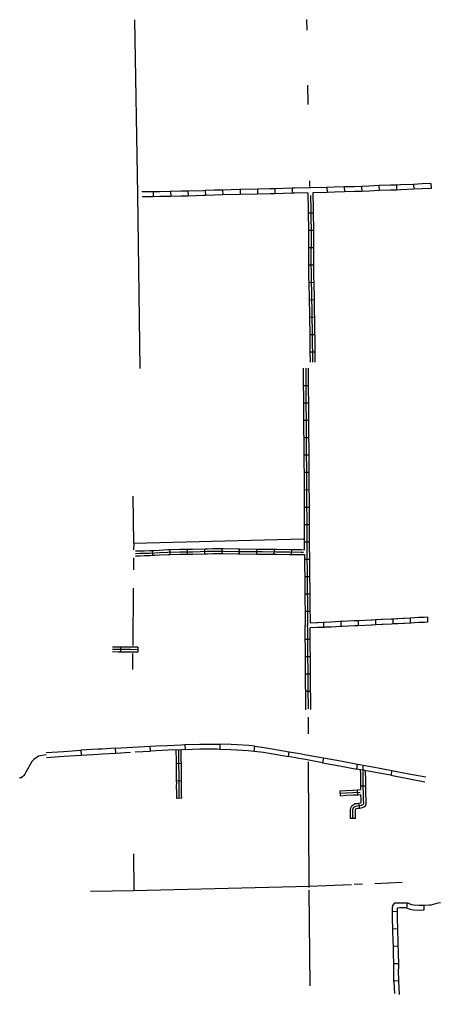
# Model space of a CAD drawing. Extents: x 1127717 to 1741049, y 2026793 to 2244711.
# Drawn here: x 1537102 to 1549897, y 2197755 to 2227422 of the extents above; entities that cross this region are included whole.
import ezdxf

# ---------------------------------------------------------------- set-up
doc = ezdxf.new("R2010")
doc.units = 0
for name, color, linetype in [('27', 7, 'Continuous'), ('32', 7, 'Continuous'), ('5', 7, 'Continuous')]:
    doc.layers.add(name, color=color, linetype=linetype)

msp = doc.modelspace()

# ---------------------------------------------------------------- linework, layer by layer
at = {"layer": '27'}
for p, q in [((1538966, 2205186), (1538975, 2205036)), ((1540029, 2205100), (1540020, 2205249)), ((1541083, 2205161), (1541075, 2205311)), ((1542131, 2205358), (1542137, 2205208)), ((1543192, 2205374), (1543187, 2205224)), ((1544234, 2205158), (1544252, 2205307)), ((1545273, 2204995), (1545299, 2205143)), ((1540029, 2205100), (1540029, 2205100)), ((1546339, 2204955), (1546312, 2204808)), ((1547350, 2204616), (1547377, 2204764)), ((1547350, 2204616), (1547350, 2204616)), ((1548416, 2204571), (1548388, 2204424))]:
    msp.add_line(p, q, dxfattribs=at)
for points in [[(1537912, 2205121), (1538439, 2205153)], [(1538439, 2205153), (1538966, 2205186)], [(1539493, 2205218), (1538966, 2205186)], [(1540020, 2205249), (1539608, 2205225), (1539493, 2205218)], [(1540020, 2205249), (1540548, 2205280)], [(1540548, 2205280), (1541075, 2205311)], [(1540621, 2205134), (1541083, 2205161)], [(1541075, 2205311), (1541247, 2205321), (1541603, 2205336)], [(1541610, 2205186), (1541254, 2205171), (1541083, 2205161)], [(1541603, 2205336), (1542015, 2205353), (1542131, 2205358)], [(1542137, 2205208), (1542021, 2205203), (1541610, 2205186)], [(1542131, 2205358), (1542584, 2205377), (1542662, 2205377)], [(1542137, 2205208), (1542587, 2205227), (1542662, 2205227)], [(1542662, 2205377), (1543098, 2205377), (1543192, 2205374)], [(1542662, 2205227), (1543095, 2205227), (1543187, 2205224)], [(1543187, 2205224), (1543525, 2205211), (1543712, 2205200)], [(1543721, 2205350), (1543532, 2205361), (1543192, 2205374)], [(1543712, 2205200), (1544057, 2205179), (1544234, 2205158)], [(1544252, 2205307), (1544071, 2205329), (1543721, 2205350)], [(1544234, 2205158), (1544517, 2205124), (1544753, 2205084)], [(1544252, 2205307), (1544538, 2205272), (1544778, 2205232)], [(1544778, 2205232), (1545299, 2205143)], [(1545299, 2205143), (1545620, 2205088), (1545820, 2205051)], [(1537911, 2205044), (1537678, 2205012), (1537534, 2204908), (1537478, 2204846), (1537422, 2204750), (1537330, 2204589), (1537294, 2204517), (1537262, 2204459), (1537225, 2204410), (1537188, 2204377), (1537149, 2204352), (1537116, 2204347), (1537102, 2204347)], [(1537921, 2204971), (1538448, 2205004)], [(1538448, 2205004), (1538975, 2205036)], [(1538975, 2205036), (1539502, 2205068)], [(1539502, 2205068), (1539617, 2205075), (1540029, 2205100)], [(1540029, 2205100), (1540471, 2205125)], [(1544753, 2205084), (1545273, 2204995)], [(1545792, 2204904), (1545593, 2204941), (1545273, 2204995)], [(1546312, 2204808), (1545792, 2204904)], [(1545820, 2205051), (1546339, 2204955)], [(1546339, 2204955), (1546858, 2204860)], [(1546858, 2204860), (1547377, 2204764)], [(1546312, 2204808), (1546831, 2204712)], [(1546831, 2204712), (1547350, 2204616)], [(1547869, 2204520), (1547350, 2204616)], [(1547377, 2204764), (1547896, 2204668)], [(1547896, 2204668), (1548002, 2204648), (1548416, 2204571)], [(1548416, 2204571), (1548935, 2204474)], [(1548388, 2204424), (1547975, 2204501), (1547869, 2204520)], [(1548388, 2204424), (1548907, 2204326)], [(1548907, 2204326), (1549426, 2204229)], [(1548935, 2204474), (1549454, 2204377)]]:
    msp.add_lwpolyline(points, dxfattribs=at)
at = {"layer": '32'}
for p, q in [((1547499, 2222343), (1547505, 2222193)), ((1548026, 2222366), (1548033, 2222216)), ((1548556, 2222384), (1548559, 2222234)), ((1549081, 2222406), (1549088, 2222257)), ((1549609, 2222430), (1549615, 2222281)), ((1541167, 2222180), (1541169, 2222030)), ((1541695, 2222189), (1541698, 2222039)), ((1542222, 2222201), (1542226, 2222051)), ((1542749, 2222216), (1542755, 2222066)), ((1543277, 2222234), (1543282, 2222084)), ((1543806, 2222249), (1543809, 2222100)), ((1544334, 2222260), (1544337, 2222110)), ((1544861, 2222271), (1544865, 2222121)), ((1545389, 2222286), (1545393, 2222136)), ((1546444, 2222311), (1546449, 2222161)), ((1546972, 2222326), (1546976, 2222176)), ((1545878, 2221535), (1546028, 2221537)), ((1545885, 2221007), (1546035, 2221009)), ((1545887, 2220480), (1546037, 2220480)), ((1545887, 2219952), (1546037, 2219953)), ((1545893, 2219423), (1546043, 2219426)), ((1545904, 2218895), (1546054, 2218898)), ((1545915, 2218367), (1546065, 2218370)), ((1545923, 2217839), (1546073, 2217842)), ((1545929, 2217312), (1546079, 2217313)), ((1545728, 2216283), (1545878, 2216284)), ((1545731, 2215755), (1545881, 2215756)), ((1545736, 2215227), (1545886, 2215228)), ((1545740, 2214699), (1545890, 2214700)), ((1545743, 2214172), (1545893, 2214172)), ((1545750, 2213644), (1545900, 2213644)), ((1545751, 2213115), (1545901, 2213116)), ((1545754, 2212587), (1545904, 2212588)), ((1545757, 2212059), (1545907, 2212060)), ((1545758, 2211532), (1545908, 2211531)), ((1541156, 2211118), (1541149, 2211268)), ((1541682, 2211144), (1541678, 2211294)), ((1542208, 2211153), (1542207, 2211303)), ((1542737, 2211163), (1542734, 2211313)), ((1543264, 2211174), (1543263, 2211324)), ((1543790, 2211163), (1543792, 2211313)), ((1544318, 2211157), (1544320, 2211307)), ((1544847, 2211153), (1544848, 2211303)), ((1545374, 2211147), (1545376, 2211297)), ((1545765, 2211003), (1545915, 2211005)), ((1545770, 2210475), (1545920, 2210477)), ((1545775, 2209947), (1545925, 2209949)), ((1545781, 2209419), (1545931, 2209421)), ((1546337, 2209076), (1546343, 2208926)), ((1546864, 2209102), (1546871, 2208952)), ((1547391, 2209126), (1547398, 2208976)), ((1547918, 2209151), (1547926, 2209001)), ((1548445, 2209178), (1548454, 2209029)), ((1548973, 2209207), (1548980, 2209057)), ((1549501, 2209233), (1549507, 2209083)), ((1545939, 2208556), (1545789, 2208555)), ((1540171, 2208326), (1540171, 2208176)), ((1540700, 2208322), (1540699, 2208172)), ((1545944, 2208028), (1545794, 2208027)), ((1545946, 2207500), (1545796, 2207499)), ((1545951, 2206973), (1545801, 2206970)), ((1542021, 2204779), (1541871, 2204778)), ((1542028, 2204252), (1541878, 2204249)), ((1546857, 2203805), (1546847, 2203955)), ((1547384, 2203835), (1547375, 2203985)), ((1547629, 2204098), (1547479, 2204096)), ((1542034, 2203726), (1541884, 2203719)), ((1547447, 2203429), (1547419, 2203576)), ((1547310, 2203109), (1547160, 2203109)), ((1548884, 2200532), (1548864, 2200383)), ((1549391, 2200468), (1549394, 2200318)), ((1548429, 2200283), (1548579, 2200287)), ((1548441, 2199755), (1548591, 2199759)), ((1548456, 2199225), (1548606, 2199233)), ((1548467, 2198700), (1548617, 2198702)), ((1548474, 2198169), (1548624, 2198179))]:
    msp.add_line(p, q, dxfattribs=at)
for points in [[(1547499, 2222343), (1547277, 2222333), (1546972, 2222326)], [(1548026, 2222366), (1547720, 2222353), (1547499, 2222343)], [(1548556, 2222384), (1548382, 2222381), (1548026, 2222366)], [(1549081, 2222406), (1548685, 2222387), (1548556, 2222384)], [(1549609, 2222430), (1549338, 2222419), (1549081, 2222406)], [(1541167, 2222180), (1540825, 2222176)], [(1541695, 2222189), (1541366, 2222182), (1541167, 2222180)], [(1542222, 2222201), (1542014, 2222195), (1541695, 2222189)], [(1542226, 2222051), (1542018, 2222045), (1541698, 2222039)], [(1542749, 2222216), (1542685, 2222213), (1542222, 2222201)], [(1542755, 2222066), (1542690, 2222063), (1542226, 2222051)], [(1543277, 2222234), (1543021, 2222226), (1542749, 2222216)], [(1543282, 2222084), (1543026, 2222076), (1542755, 2222066)], [(1543806, 2222249), (1543793, 2222249), (1543277, 2222234)], [(1543809, 2222100), (1543797, 2222099), (1543282, 2222084)], [(1544334, 2222260), (1543806, 2222249)], [(1544337, 2222110), (1543809, 2222100)], [(1544861, 2222271), (1544714, 2222267), (1544334, 2222260)], [(1544865, 2222121), (1544718, 2222117), (1544337, 2222110)], [(1545389, 2222286), (1544861, 2222271)], [(1545393, 2222136), (1544865, 2222121)], [(1545918, 2222295), (1545463, 2222288), (1545389, 2222286)], [(1545867, 2222144), (1545466, 2222138), (1545393, 2222136)], [(1545867, 2222144), (1545877, 2221652), (1545878, 2221535)], [(1546444, 2222311), (1545942, 2222295), (1545918, 2222295)], [(1545943, 2222064), (1545952, 2221653), (1545963, 2220753), (1545961, 2220154), (1545965, 2219551), (1545988, 2218482), (1545999, 2217804), (1546007, 2216992)], [(1546449, 2222161), (1546017, 2222147)], [(1546017, 2222147), (1546027, 2221654), (1546028, 2221537)], [(1546972, 2222326), (1546668, 2222319), (1546444, 2222311)], [(1546976, 2222176), (1546672, 2222169), (1546449, 2222161)], [(1547505, 2222193), (1547282, 2222184), (1546976, 2222176)], [(1548033, 2222216), (1547727, 2222203), (1547505, 2222193)], [(1548559, 2222234), (1548386, 2222231), (1548033, 2222216)], [(1549088, 2222257), (1548690, 2222237), (1548559, 2222234)], [(1549615, 2222281), (1549345, 2222269), (1549088, 2222257)], [(1541169, 2222030), (1540827, 2222026)], [(1541698, 2222039), (1541369, 2222032), (1541169, 2222030)], [(1545878, 2221535), (1545885, 2221007)], [(1546028, 2221537), (1546035, 2221009)], [(1545885, 2221007), (1545888, 2220752), (1545887, 2220480)], [(1546035, 2221009), (1546038, 2220753), (1546037, 2220480)], [(1545887, 2220480), (1545886, 2220154), (1545887, 2219952)], [(1546037, 2220480), (1546036, 2220154), (1546037, 2219953)], [(1545887, 2219952), (1545890, 2219550), (1545893, 2219423)], [(1546037, 2219953), (1546040, 2219552), (1546043, 2219426)], [(1545893, 2219423), (1545904, 2218895)], [(1546043, 2219426), (1546054, 2218898)], [(1545904, 2218895), (1545913, 2218481), (1545915, 2218367)], [(1546054, 2218898), (1546063, 2218483), (1546065, 2218370)], [(1545915, 2218367), (1545923, 2217839)], [(1546065, 2218370), (1546073, 2217842)], [(1545923, 2217839), (1545924, 2217803), (1545929, 2217312)], [(1546073, 2217842), (1546074, 2217805), (1546079, 2217313)], [(1545929, 2217312), (1545932, 2216991)], [(1546079, 2217313), (1546082, 2216993)], [(1545725, 2216811), (1545725, 2216707), (1545725, 2216691), (1545726, 2216521), (1545728, 2216329), (1545728, 2216283)], [(1545800, 2216812), (1545800, 2216707), (1545800, 2216691), (1545801, 2216522), (1545803, 2216330), (1545803, 2216180), (1545803, 2216151), (1545804, 2216122), (1545806, 2215815), (1545807, 2215602), (1545810, 2215342), (1545812, 2215035), (1545813, 2214861), (1545814, 2214832), (1545815, 2214592), (1545816, 2214562), (1545818, 2214223), (1545818, 2214034), (1545821, 2213909), (1545822, 2213878), (1545822, 2213848), (1545825, 2213659), (1545825, 2213627), (1545825, 2213595), (1545825, 2213564), (1545826, 2213211), (1545827, 2212894), (1545827, 2212863), (1545829, 2212624), (1545831, 2212255), (1545832, 2212001), (1545833, 2211842), (1545833, 2211811), (1545833, 2211780), (1545833, 2211749), (1545833, 2211719), (1545833, 2211689), (1545832, 2211660), (1545832, 2211631), (1545833, 2211603), (1545833, 2211574), (1545833, 2211431), (1545833, 2211403), (1545834, 2211375), (1545834, 2211347), (1545834, 2211319), (1545835, 2211293), (1545835, 2211268), (1545836, 2211244), (1545836, 2211224), (1545837, 2211207), (1545837, 2211193), (1545837, 2211184), (1545838, 2211131), (1545839, 2211115), (1545839, 2211098), (1545840, 2210972), (1545840, 2210949), (1545842, 2210749), (1545845, 2210472), (1545845, 2210443), (1545845, 2210414), (1545846, 2210296), (1545847, 2210266), (1545847, 2210235), (1545848, 2210205), (1545848, 2210173), (1545854, 2209601), (1545855, 2209567), (1545858, 2209251), (1545858, 2209222), (1545858, 2209193), (1545859, 2209083), (1545859, 2209057), (1545859, 2209032), (1545860, 2209010), (1545859, 2208993), (1545859, 2208982), (1545859, 2208981)], [(1545875, 2216812), (1545875, 2216707), (1545875, 2216691), (1545876, 2216522), (1545878, 2216330), (1545878, 2216284)], [(1545728, 2216283), (1545728, 2216180), (1545728, 2216150), (1545729, 2216121), (1545731, 2215814), (1545731, 2215755)], [(1545878, 2216284), (1545878, 2216181), (1545878, 2216152), (1545879, 2216122), (1545881, 2215815), (1545881, 2215756)], [(1545731, 2215755), (1545732, 2215601), (1545735, 2215342), (1545736, 2215227)], [(1545881, 2215756), (1545882, 2215602), (1545885, 2215343), (1545886, 2215228)], [(1545736, 2215227), (1545737, 2215034), (1545738, 2214861), (1545739, 2214832), (1545740, 2214699)], [(1545886, 2215228), (1545887, 2215035), (1545888, 2214862), (1545889, 2214833), (1545890, 2214700)], [(1545740, 2214699), (1545740, 2214591), (1545741, 2214561), (1545743, 2214223), (1545743, 2214172)], [(1545890, 2214700), (1545890, 2214593), (1545891, 2214562), (1545893, 2214224), (1545893, 2214172)], [(1545743, 2214172), (1545743, 2214034), (1545746, 2213908), (1545747, 2213876), (1545747, 2213847), (1545750, 2213659), (1545750, 2213644)], [(1545893, 2214172), (1545893, 2214035), (1545896, 2213911), (1545897, 2213880), (1545897, 2213849), (1545900, 2213660), (1545900, 2213644)], [(1545750, 2213644), (1545750, 2213627), (1545750, 2213595), (1545750, 2213563), (1545751, 2213211), (1545751, 2213115)], [(1545900, 2213644), (1545900, 2213627), (1545900, 2213595), (1545900, 2213564), (1545901, 2213211), (1545901, 2213116)], [(1545751, 2213115), (1545752, 2212893), (1545752, 2212863), (1545754, 2212624), (1545754, 2212587)], [(1545901, 2213116), (1545902, 2212894), (1545902, 2212863), (1545904, 2212624), (1545904, 2212588)], [(1545754, 2212587), (1545756, 2212254), (1545757, 2212059)], [(1545904, 2212588), (1545906, 2212255), (1545907, 2212060)], [(1545757, 2212059), (1545757, 2212001), (1545758, 2211842), (1545758, 2211811), (1545758, 2211780), (1545758, 2211749), (1545758, 2211719), (1545758, 2211690), (1545757, 2211660), (1545757, 2211631), (1545758, 2211602), (1545758, 2211574), (1545758, 2211532)], [(1545907, 2212060), (1545907, 2212002), (1545908, 2211843), (1545908, 2211811), (1545908, 2211779), (1545908, 2211748), (1545908, 2211718), (1545908, 2211689), (1545907, 2211660), (1545907, 2211632), (1545908, 2211604), (1545908, 2211575), (1545908, 2211531)], [(1545758, 2211532), (1545758, 2211431), (1545758, 2211402), (1545759, 2211374), (1545759, 2211346), (1545759, 2211290)], [(1545908, 2211531), (1545908, 2211432), (1545908, 2211404), (1545909, 2211375), (1545909, 2211347), (1545909, 2211320), (1545909, 2211295), (1545910, 2211270), (1545911, 2211246), (1545911, 2211225), (1545912, 2211208), (1545912, 2211195), (1545912, 2211186), (1545913, 2211133), (1545914, 2211116), (1545914, 2211099), (1545915, 2211005)], [(1540623, 2211252), (1540755, 2211255), (1540889, 2211259), (1541058, 2211263), (1541149, 2211268)], [(1540625, 2211177), (1540756, 2211180), (1540891, 2211184), (1541061, 2211188), (1541210, 2211195), (1541352, 2211206), (1541613, 2211217), (1541977, 2211227), (1542366, 2211229), (1542817, 2211240), (1542984, 2211248), (1543290, 2211249), (1543736, 2211239), (1544480, 2211230), (1544918, 2211227), (1545304, 2211223), (1545667, 2211218), (1545737, 2211216)], [(1540626, 2211102), (1540758, 2211105), (1540893, 2211109), (1541063, 2211113), (1541156, 2211118)], [(1541149, 2211268), (1541205, 2211270), (1541347, 2211280), (1541610, 2211292), (1541678, 2211294)], [(1541156, 2211118), (1541214, 2211121), (1541356, 2211131), (1541616, 2211142), (1541682, 2211144)], [(1541678, 2211294), (1541975, 2211302), (1542207, 2211303)], [(1541682, 2211144), (1541978, 2211152), (1542208, 2211153)], [(1542207, 2211303), (1542365, 2211304), (1542734, 2211313)], [(1542208, 2211153), (1542367, 2211154), (1542737, 2211163)], [(1542734, 2211313), (1542815, 2211315), (1542982, 2211323), (1543263, 2211324)], [(1542737, 2211163), (1542820, 2211165), (1542986, 2211173), (1543264, 2211174)], [(1543263, 2211324), (1543291, 2211324), (1543738, 2211314), (1543792, 2211313)], [(1543264, 2211174), (1543290, 2211174), (1543735, 2211164), (1543790, 2211163)], [(1543790, 2211163), (1544318, 2211157)], [(1543792, 2211313), (1544320, 2211307)], [(1544318, 2211157), (1544479, 2211155), (1544847, 2211153)], [(1544320, 2211307), (1544480, 2211305), (1544848, 2211303)], [(1544847, 2211153), (1544917, 2211152), (1545304, 2211148), (1545374, 2211147)], [(1544848, 2211303), (1544918, 2211302), (1545305, 2211298), (1545376, 2211297)], [(1545374, 2211147), (1545666, 2211143), (1545763, 2211140)], [(1545376, 2211297), (1545669, 2211293), (1545759, 2211290)], [(1545763, 2211140), (1545765, 2211003)], [(1545765, 2211003), (1545765, 2210972), (1545765, 2210948), (1545767, 2210748), (1545770, 2210475)], [(1545915, 2211005), (1545915, 2210973), (1545915, 2210949), (1545917, 2210750), (1545920, 2210477)], [(1545770, 2210475), (1545770, 2210471), (1545770, 2210443), (1545770, 2210413), (1545771, 2210295), (1545772, 2210265), (1545772, 2210234), (1545773, 2210204), (1545773, 2210172), (1545775, 2209947)], [(1545920, 2210477), (1545920, 2210473), (1545920, 2210443), (1545920, 2210415), (1545921, 2210297), (1545922, 2210267), (1545922, 2210236), (1545923, 2210205), (1545923, 2210174), (1545925, 2209949)], [(1545775, 2209947), (1545779, 2209600), (1545780, 2209566), (1545781, 2209419)], [(1545925, 2209949), (1545929, 2209602), (1545930, 2209568), (1545931, 2209421)], [(1545781, 2209419), (1545783, 2209250), (1545783, 2209221), (1545783, 2209193), (1545784, 2209082), (1545784, 2209056), (1545784, 2209032), (1545785, 2209010), (1545784, 2208994), (1545784, 2208983), (1545784, 2208981)], [(1545931, 2209421), (1545933, 2209252), (1545933, 2209222), (1545933, 2209193), (1545934, 2209058)], [(1546337, 2209076), (1546332, 2209076), (1546156, 2209068), (1546134, 2209067), (1545934, 2209058)], [(1546864, 2209102), (1546850, 2209101), (1546562, 2209087), (1546387, 2209078), (1546360, 2209077), (1546337, 2209076)], [(1547391, 2209126), (1547310, 2209123), (1547277, 2209121), (1546915, 2209104), (1546883, 2209102), (1546864, 2209102)], [(1547918, 2209151), (1547821, 2209146), (1547790, 2209145), (1547391, 2209126)], [(1547926, 2209001), (1547828, 2208997), (1547797, 2208995), (1547398, 2208976)], [(1548445, 2209178), (1548401, 2209176), (1548138, 2209162), (1548106, 2209161), (1547918, 2209151)], [(1548454, 2209029), (1548409, 2209026), (1548146, 2209012), (1548113, 2209011), (1547926, 2209001)], [(1548973, 2209207), (1548793, 2209198), (1548761, 2209196), (1548599, 2209187), (1548566, 2209186), (1548445, 2209178)], [(1548980, 2209057), (1548802, 2209048), (1548769, 2209046), (1548606, 2209037), (1548574, 2209036), (1548454, 2209029)], [(1549501, 2209233), (1549404, 2209229), (1549370, 2209227), (1549231, 2209222), (1548991, 2209208), (1548973, 2209207)], [(1549507, 2209083), (1549410, 2209079), (1549375, 2209077), (1549238, 2209072), (1548999, 2209058), (1548980, 2209057)], [(1545789, 2208555), (1545789, 2208577), (1545788, 2208604), (1545786, 2208872), (1545786, 2208891), (1545786, 2208909), (1545786, 2208924), (1545785, 2208935), (1545784, 2208949), (1545784, 2208981)], [(1545882, 2206444), (1545882, 2206445), (1545883, 2206472), (1545883, 2206499), (1545883, 2206527), (1545883, 2206555), (1545883, 2206583), (1545882, 2206611), (1545882, 2206640), (1545882, 2206669), (1545880, 2206819), (1545879, 2206849), (1545879, 2206880), (1545877, 2206908), (1545876, 2206937), (1545876, 2206968), (1545875, 2206998), (1545875, 2207029), (1545874, 2207060), (1545873, 2207090), (1545873, 2207121), (1545872, 2207151), (1545871, 2207334), (1545871, 2207365), (1545871, 2207395), (1545871, 2207425), (1545871, 2207456), (1545871, 2207486), (1545871, 2207696), (1545869, 2207961), (1545869, 2207990), (1545869, 2208019), (1545866, 2208313), (1545865, 2208342), (1545864, 2208577), (1545863, 2208605), (1545861, 2208872), (1545861, 2208891), (1545861, 2208909), (1545861, 2208926), (1545860, 2208940), (1545859, 2208953), (1545859, 2208981)], [(1546343, 2208926), (1546338, 2208926), (1546163, 2208918), (1546141, 2208917), (1545936, 2208908)], [(1545939, 2208556), (1545939, 2208578), (1545938, 2208606), (1545936, 2208908)], [(1546871, 2208952), (1546857, 2208951), (1546570, 2208937), (1546393, 2208928), (1546365, 2208927), (1546343, 2208926)], [(1547398, 2208976), (1547316, 2208973), (1547283, 2208972), (1546922, 2208954), (1546890, 2208953), (1546871, 2208952)], [(1545794, 2208027), (1545791, 2208312), (1545790, 2208342), (1545789, 2208555)], [(1545944, 2208028), (1545941, 2208313), (1545940, 2208343), (1545939, 2208556)], [(1540699, 2208247), (1540476, 2208249), (1540319, 2208251), (1540102, 2208251), (1539925, 2208252)], [(1540171, 2208176), (1540101, 2208176), (1539925, 2208177)], [(1540171, 2208326), (1540102, 2208326), (1539926, 2208327)], [(1540700, 2208322), (1540477, 2208324), (1540320, 2208326), (1540171, 2208326)], [(1540699, 2208172), (1540476, 2208174), (1540319, 2208176), (1540171, 2208176)], [(1545796, 2207499), (1545796, 2207696), (1545794, 2207960), (1545794, 2207989), (1545794, 2208018), (1545794, 2208027)], [(1545946, 2207500), (1545946, 2207696), (1545944, 2207961), (1545944, 2207990), (1545944, 2208020), (1545944, 2208028)], [(1545801, 2206970), (1545800, 2206997), (1545800, 2207027), (1545799, 2207058), (1545798, 2207089), (1545798, 2207120), (1545797, 2207151), (1545796, 2207334), (1545796, 2207365), (1545796, 2207395), (1545796, 2207426), (1545796, 2207456), (1545796, 2207486), (1545796, 2207499)], [(1545951, 2206973), (1545950, 2207000), (1545950, 2207030), (1545949, 2207061), (1545948, 2207092), (1545948, 2207122), (1545947, 2207152), (1545946, 2207335), (1545946, 2207365), (1545946, 2207395), (1545946, 2207425), (1545946, 2207456), (1545946, 2207486), (1545946, 2207500)], [(1545808, 2206415), (1545808, 2206499), (1545808, 2206526), (1545808, 2206554), (1545808, 2206582), (1545807, 2206611), (1545807, 2206639), (1545807, 2206668), (1545805, 2206818), (1545804, 2206849), (1545804, 2206877), (1545802, 2206905), (1545801, 2206935), (1545801, 2206967), (1545801, 2206970)], [(1545958, 2206422), (1545958, 2206499), (1545958, 2206527), (1545958, 2206556), (1545958, 2206584), (1545957, 2206612), (1545957, 2206641), (1545957, 2206670), (1545955, 2206820), (1545954, 2206850), (1545954, 2206883), (1545952, 2206912), (1545951, 2206939), (1545951, 2206969), (1545951, 2206973)], [(1541871, 2204778), (1541870, 2204856), (1541866, 2205199)], [(1541959, 2203723), (1541955, 2203799), (1541955, 2203857), (1541952, 2204113), (1541954, 2204192), (1541950, 2204406), (1541950, 2204536), (1541947, 2204667), (1541945, 2204857), (1541941, 2205200)], [(1542021, 2204779), (1542020, 2204857), (1542016, 2205201)], [(1541878, 2204249), (1541875, 2204406), (1541875, 2204535), (1541872, 2204666), (1541871, 2204778)], [(1542028, 2204252), (1542025, 2204407), (1542025, 2204537), (1542022, 2204669), (1542021, 2204779)], [(1547235, 2203109), (1547235, 2203250), (1547235, 2203367), (1547246, 2203413), (1547262, 2203448), (1547284, 2203467), (1547324, 2203489), (1547373, 2203494), (1547430, 2203502), (1547500, 2203516), (1547533, 2203532), (1547554, 2203548), (1547563, 2203564), (1547565, 2203589), (1547560, 2203686), (1547554, 2203843), (1547552, 2204114), (1547549, 2204358), (1547546, 2204586), (1547552, 2204698)], [(1547473, 2204469), (1547471, 2204594)], [(1547623, 2204471), (1547622, 2204566)], [(1541884, 2203719), (1541880, 2203798), (1541880, 2203857), (1541877, 2204113), (1541879, 2204192), (1541878, 2204249)], [(1542034, 2203726), (1542030, 2203801), (1542030, 2203858), (1542027, 2204113), (1542029, 2204191), (1542028, 2204252)], [(1547478, 2203991), (1547477, 2204114), (1547474, 2204357), (1547473, 2204469)], [(1547629, 2203943), (1547627, 2204115), (1547624, 2204359), (1547623, 2204471)], [(1546847, 2203955), (1547018, 2203965), (1547232, 2203976), (1547375, 2203985)], [(1547375, 2203985), (1547478, 2203991)], [(1546852, 2203880), (1547023, 2203891), (1547237, 2203901), (1547461, 2203915)], [(1546857, 2203805), (1547027, 2203816), (1547241, 2203827), (1547384, 2203835)], [(1547384, 2203835), (1547480, 2203841)], [(1547419, 2203576), (1547476, 2203587), (1547490, 2203594), (1547485, 2203683), (1547480, 2203841)], [(1547447, 2203429), (1547525, 2203444), (1547572, 2203468), (1547614, 2203499), (1547636, 2203543), (1547641, 2203587), (1547635, 2203690), (1547629, 2203845), (1547629, 2203943)], [(1547160, 2203109), (1547160, 2203250), (1547160, 2203375), (1547174, 2203437), (1547201, 2203494), (1547241, 2203529), (1547302, 2203562), (1547364, 2203568), (1547418, 2203576), (1547419, 2203576)], [(1547310, 2203109), (1547310, 2203250), (1547310, 2203358), (1547317, 2203388), (1547323, 2203402), (1547327, 2203405), (1547347, 2203416), (1547382, 2203420), (1547442, 2203428), (1547447, 2203429)], [(1548884, 2200532), (1548836, 2200538), (1548658, 2200538), (1548496, 2200536), (1548439, 2200468), (1548426, 2200391), (1548429, 2200283)], [(1548864, 2200383), (1548826, 2200388), (1548659, 2200388), (1548577, 2200387), (1548576, 2200380), (1548579, 2200287)], [(1549394, 2200318), (1549373, 2200317), (1549245, 2200313), (1549068, 2200324), (1548976, 2200344), (1548887, 2200377), (1548865, 2200383), (1548864, 2200383)], [(1549391, 2200468), (1549369, 2200467), (1549247, 2200463), (1549089, 2200473), (1549018, 2200488), (1548934, 2200520), (1548895, 2200530), (1548884, 2200532)], [(1549897, 2200546), (1549816, 2200532), (1549679, 2200494), (1549608, 2200470), (1549561, 2200472), (1549391, 2200468)], [(1548429, 2200283), (1548430, 2200223), (1548433, 2200067), (1548441, 2199755)], [(1548579, 2200287), (1548580, 2200226), (1548583, 2200071), (1548591, 2199759)], [(1548441, 2199755), (1548443, 2199682), (1548448, 2199396), (1548456, 2199225)], [(1548591, 2199759), (1548593, 2199685), (1548598, 2199401), (1548606, 2199233)], [(1548456, 2199225), (1548463, 2199095), (1548463, 2198995), (1548467, 2198700)], [(1548606, 2199233), (1548613, 2199099), (1548613, 2198996), (1548617, 2198702)], [(1548467, 2198700), (1548467, 2198662), (1548465, 2198403), (1548467, 2198255), (1548474, 2198176), (1548474, 2198169)], [(1548617, 2198702), (1548617, 2198662), (1548615, 2198404), (1548617, 2198263), (1548623, 2198187), (1548624, 2198179)], [(1548474, 2198169), (1548476, 2198145), (1548495, 2197781)], [(1548624, 2198179), (1548626, 2198154), (1548646, 2197755)]]:
    msp.add_lwpolyline(points, dxfattribs=at)
at = {"layer": '5'}
for points in [[(1540703, 2222097), (1540604, 2227412)], [(1545843, 2227099), (1545839, 2227422)], [(1545872, 2224832), (1545871, 2224900), (1545864, 2225422)], [(1545928, 2222340), (1545924, 2222511)], [(1540773, 2216806), (1540703, 2222097)], [(1540573, 2211484), (1540557, 2212916)], [(1540573, 2211484), (1540571, 2211282)], [(1540573, 2211484), (1545739, 2211617)], [(1540569, 2211046), (1540566, 2210676)], [(1540560, 2210114), (1540543, 2208373)], [(1540541, 2208135), (1540536, 2207645)], [(1545883, 2205691), (1545881, 2206197)], [(1545903, 2201043), (1545886, 2204834)], [(1540562, 2202037), (1540573, 2200910)], [(1545903, 2201043), (1540573, 2200910)], [(1547197, 2201097), (1545903, 2201043)], [(1545903, 2201008), (1545903, 2201043)], [(1547528, 2201111), (1547276, 2201100)], [(1548737, 2201161), (1547902, 2201126)], [(1540573, 2200910), (1539264, 2200886)], [(1545937, 2198020), (1545904, 2200927)]]:
    msp.add_lwpolyline(points, dxfattribs=at)

doc.saveas('drawing.dxf')
